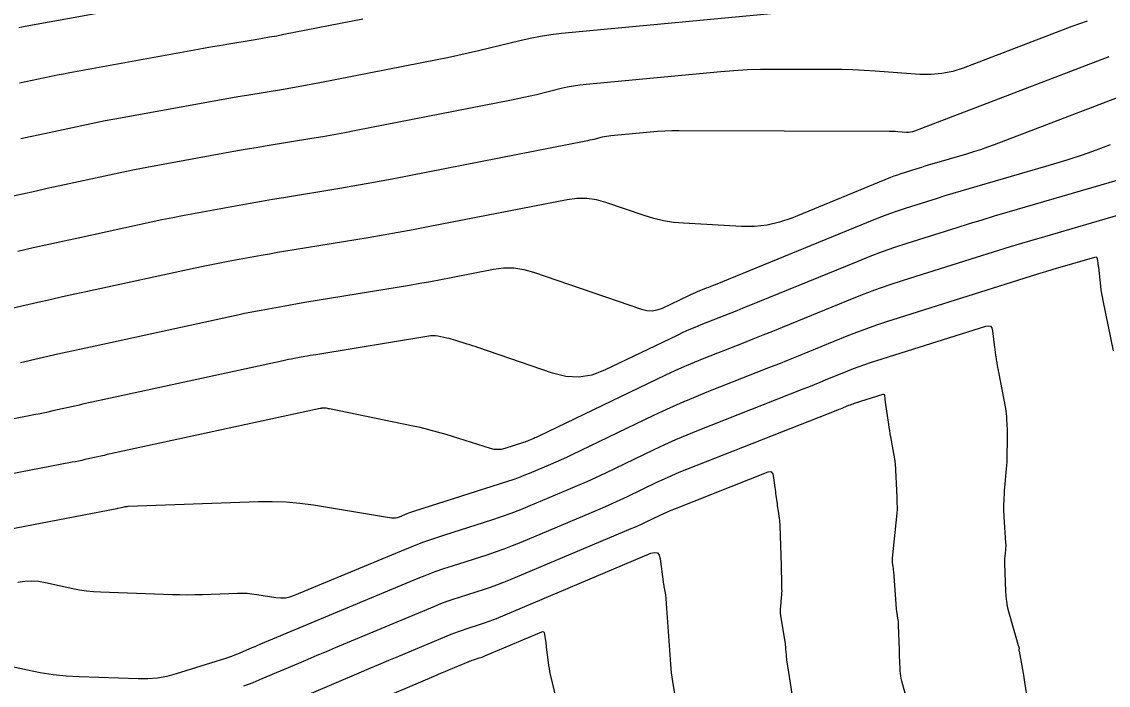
# Model space of a CAD drawing. Extents: x 1354696 to 1366163, y 660729 to 670380.
# Drawn here: x 1360451.9 to 1360523.6, y 664296.9 to 664340.6 of the extents above; entities that cross this region are included whole.
import ezdxf

# ---------------------------------------------------------------- set-up
doc = ezdxf.new("R2010")
doc.units = 0
doc.layers.add('R_Contours', color=7, linetype='Continuous')

msp = doc.modelspace()

# ---------------------------------------------------------------- linework, layer by layer
at = {"layer": 'R_Contours'}
for points in [[(1360451.697, 664340.272), (1360451.908, 664340.313), (1360452.119, 664340.353), (1360462.717, 664342.285)], [(1360451.846, 664332.945), (1360452.463, 664333.08), (1360453.081, 664333.214), (1360455.551, 664333.749), (1360456.169, 664333.88), (1360456.788, 664334.006), (1360457.408, 664334.127), (1360458.029, 664334.243), (1360464.35, 664335.395), (1360464.951, 664335.503), (1360465.553, 664335.609), (1360466.155, 664335.712), (1360466.757, 664335.813), (1360469.168, 664336.21), (1360469.77, 664336.312), (1360470.372, 664336.418), (1360470.972, 664336.528), (1360471.572, 664336.643), (1360479.308, 664338.155), (1360479.994, 664338.294), (1360480.677, 664338.44), (1360481.36, 664338.594), (1360482.04, 664338.756), (1360484.759, 664339.42), (1360485.44, 664339.574), (1360486.126, 664339.702), (1360486.816, 664339.806), (1360487.511, 664339.884), (1360503.685, 664341.406)], [(1360522.201, 664340.691), (1360521.194, 664340.329), (1360514.022, 664337.595), (1360513.326, 664337.371), (1360512.618, 664337.227), (1360511.898, 664337.161), (1360511.167, 664337.175), (1360508.219, 664337.388), (1360507.482, 664337.435), (1360506.744, 664337.469), (1360506.006, 664337.49), (1360505.267, 664337.498), (1360501.509, 664337.508), (1360500.637, 664337.499), (1360499.766, 664337.47), (1360498.895, 664337.42), (1360498.026, 664337.349), (1360489.138, 664336.512), (1360488.721, 664336.465), (1360488.307, 664336.403), (1360487.895, 664336.326), (1360487.486, 664336.234), (1360485.853, 664335.835), (1360485.445, 664335.738), (1360485.035, 664335.645), (1360484.624, 664335.557), (1360484.213, 664335.474), (1360473.954, 664333.469), (1360473.224, 664333.329), (1360472.493, 664333.194), (1360471.762, 664333.065), (1360471.029, 664332.942), (1360468.095, 664332.459), (1360467.362, 664332.336), (1360466.63, 664332.211), (1360465.898, 664332.082), (1360465.166, 664331.951), (1360460.983, 664331.188), (1360460.157, 664331.034), (1360459.333, 664330.873), (1360458.509, 664330.705), (1360457.688, 664330.531), (1360454.402, 664329.82), (1360453.581, 664329.641), (1360452.761, 664329.461), (1360451.94, 664329.279), (1360451.12, 664329.095)], [(1360451.759, 664336.609), (1360453.414, 664336.967), (1360453.828, 664337.055), (1360454.242, 664337.139), (1360454.658, 664337.22), (1360455.074, 664337.298), (1360463.533, 664338.84), (1360464.004, 664338.925), (1360464.475, 664339.008), (1360464.947, 664339.088), (1360465.419, 664339.167), (1360467.307, 664339.478), (1360467.779, 664339.558), (1360468.25, 664339.641), (1360468.72, 664339.727), (1360469.19, 664339.817), (1360474.403, 664340.836)], [(1360451.633, 664325.522), (1360452.654, 664325.751), (1360453.675, 664325.978), (1360454.697, 664326.202), (1360455.719, 664326.425), (1360460.426, 664327.443), (1360461.151, 664327.597), (1360461.877, 664327.745), (1360462.604, 664327.887), (1360463.332, 664328.023), (1360466.248, 664328.554), (1360466.977, 664328.685), (1360467.707, 664328.814), (1360468.437, 664328.939), (1360469.168, 664329.061), (1360472.89, 664329.674), (1360473.753, 664329.819), (1360474.615, 664329.971), (1360475.476, 664330.13), (1360476.336, 664330.294), (1360489.117, 664332.793), (1360489.255, 664332.821), (1360489.393, 664332.85), (1360489.53, 664332.881), (1360489.666, 664332.914), (1360490.213, 664333.047), (1360490.35, 664333.078), (1360490.488, 664333.104), (1360490.626, 664333.125), (1360490.766, 664333.141), (1360493.363, 664333.385), (1360493.842, 664333.424), (1360494.323, 664333.452), (1360494.803, 664333.468), (1360495.285, 664333.473), (1360509.129, 664333.437), (1360509.272, 664333.436), (1360509.415, 664333.432), (1360509.558, 664333.425), (1360509.701, 664333.416), (1360510.272, 664333.375), (1360510.414, 664333.372), (1360510.553, 664333.385), (1360510.691, 664333.413), (1360510.826, 664333.456), (1360523.661, 664338.35)], [(1360526.129, 664336.371), (1360516.065, 664332.534), (1360515.615, 664332.367), (1360515.162, 664332.21), (1360514.706, 664332.062), (1360514.247, 664331.923), (1360511.94, 664331.25), (1360511.713, 664331.183), (1360511.485, 664331.115), (1360511.258, 664331.045), (1360511.032, 664330.974), (1360510.126, 664330.688), (1360509.901, 664330.614), (1360509.677, 664330.535), (1360509.454, 664330.452), (1360509.234, 664330.365), (1360502.714, 664327.701), (1360501.908, 664327.421), (1360501.086, 664327.235), (1360500.248, 664327.143), (1360499.394, 664327.144), (1360495.555, 664327.357), (1360494.895, 664327.416), (1360494.243, 664327.521), (1360493.6, 664327.67), (1360492.966, 664327.865), (1360490.449, 664328.733), (1360489.816, 664328.907), (1360489.178, 664328.995), (1360488.533, 664328.997), (1360487.883, 664328.912), (1360478.718, 664327.12), (1360477.728, 664326.93), (1360476.737, 664326.748), (1360475.744, 664326.573), (1360474.75, 664326.406), (1360469.877, 664325.603), (1360469.33, 664325.512), (1360468.784, 664325.418), (1360468.238, 664325.322), (1360467.692, 664325.224), (1360465.51, 664324.826), (1360464.965, 664324.724), (1360464.421, 664324.618), (1360463.877, 664324.508), (1360463.335, 664324.393), (1360456.228, 664322.854), (1360455.408, 664322.676), (1360454.589, 664322.496), (1360453.771, 664322.314), (1360452.952, 664322.131), (1360449.68, 664321.394)], [(1360451.81, 664318.185), (1360454.272, 664318.74), (1360454.888, 664318.878), (1360455.504, 664319.014), (1360456.12, 664319.15), (1360456.736, 664319.284), (1360466.244, 664321.342), (1360466.604, 664321.418), (1360466.965, 664321.491), (1360467.326, 664321.562), (1360467.688, 664321.629), (1360469.136, 664321.893), (1360469.498, 664321.959), (1360469.861, 664322.022), (1360470.223, 664322.084), (1360470.586, 664322.145), (1360477.477, 664323.28), (1360478.169, 664323.397), (1360478.86, 664323.518), (1360479.55, 664323.645), (1360480.239, 664323.777), (1360483.019, 664324.321), (1360483.692, 664324.409), (1360484.359, 664324.407), (1360485.019, 664324.316), (1360485.673, 664324.136), (1360492.786, 664321.684), (1360493.138, 664321.597), (1360493.486, 664321.582), (1360493.83, 664321.637), (1360494.17, 664321.764), (1360495.91, 664322.6), (1360496.054, 664322.668), (1360496.2, 664322.733), (1360496.347, 664322.796), (1360496.495, 664322.856), (1360497.089, 664323.089), (1360497.237, 664323.148), (1360497.386, 664323.207), (1360497.534, 664323.267), (1360497.682, 664323.327), (1360508.15, 664327.605), (1360508.661, 664327.808), (1360509.176, 664328), (1360509.695, 664328.182), (1360510.217, 664328.353), (1360512.315, 664329.017), (1360512.84, 664329.181), (1360513.365, 664329.343), (1360513.892, 664329.501), (1360514.42, 664329.657), (1360520, 664331.284), (1360520.946, 664331.57), (1360521.885, 664331.875), (1360522.818, 664332.199), (1360523.744, 664332.542)], [(1360527.936, 664331.282), (1360516.899, 664328.063), (1360516.072, 664327.819), (1360515.246, 664327.57), (1360514.421, 664327.317), (1360513.598, 664327.059), (1360510.308, 664326.018), (1360509.489, 664325.75), (1360508.675, 664325.465), (1360507.868, 664325.163), (1360507.066, 664324.845), (1360499.882, 664321.909), (1360499.486, 664321.748), (1360499.09, 664321.589), (1360498.693, 664321.43), (1360498.296, 664321.273), (1360496.706, 664320.648), (1360496.31, 664320.488), (1360495.917, 664320.32), (1360495.527, 664320.146), (1360495.14, 664319.965), (1360490.353, 664317.663), (1360489.509, 664317.349), (1360488.656, 664317.211), (1360487.792, 664317.249), (1360486.918, 664317.464), (1360481.988, 664319.164), (1360481.815, 664319.223), (1360481.641, 664319.281), (1360481.466, 664319.337), (1360481.292, 664319.393), (1360480.532, 664319.63), (1360480.387, 664319.674), (1360480.24, 664319.714), (1360480.093, 664319.75), (1360479.944, 664319.782), (1360479.349, 664319.904), (1360479.2, 664319.927), (1360479.05, 664319.937), (1360478.901, 664319.933), (1360478.751, 664319.915), (1360471.295, 664318.687), (1360471.116, 664318.657), (1360470.937, 664318.627), (1360470.758, 664318.595), (1360470.58, 664318.563), (1360469.865, 664318.433), (1360469.687, 664318.399), (1360469.508, 664318.365), (1360469.331, 664318.329), (1360469.153, 664318.291), (1360457.245, 664315.713), (1360456.831, 664315.623), (1360456.418, 664315.533), (1360456.004, 664315.441), (1360455.591, 664315.348), (1360453.939, 664314.976), (1360453.526, 664314.885), (1360453.112, 664314.797), (1360452.697, 664314.712), (1360452.282, 664314.631), (1360444.302, 664313.1)], [(1360529.144, 664329.317), (1360519.379, 664326.469), (1360518.251, 664326.137), (1360517.126, 664325.798), (1360516.003, 664325.453), (1360514.881, 664325.102), (1360510.054, 664323.574), (1360509.11, 664323.265), (1360508.172, 664322.936), (1360507.242, 664322.589), (1360506.318, 664322.222), (1360502.082, 664320.491), (1360501.438, 664320.229), (1360500.794, 664319.97), (1360500.149, 664319.712), (1360499.502, 664319.457), (1360496.916, 664318.439), (1360496.272, 664318.179), (1360495.633, 664317.907), (1360495, 664317.624), (1360494.371, 664317.329), (1360486.007, 664313.308), (1360485.926, 664313.27), (1360485.844, 664313.233), (1360485.762, 664313.196), (1360485.679, 664313.161), (1360485.348, 664313.021), (1360485.264, 664312.987), (1360485.18, 664312.955), (1360485.096, 664312.925), (1360485.01, 664312.897), (1360483.768, 664312.502), (1360483.532, 664312.446), (1360483.296, 664312.427), (1360483.06, 664312.445), (1360482.824, 664312.5), (1360479.899, 664313.415), (1360479.331, 664313.585), (1360478.76, 664313.74), (1360478.184, 664313.881), (1360477.605, 664314.007), (1360472.201, 664315.113), (1360472.173, 664315.118), (1360472.145, 664315.124), (1360472.117, 664315.129), (1360472.088, 664315.133), (1360471.975, 664315.152), (1360471.947, 664315.156), (1360471.919, 664315.158), (1360471.89, 664315.159), (1360471.862, 664315.159), (1360471.718, 664315.154), (1360471.685, 664315.152), (1360471.651, 664315.148), (1360471.618, 664315.143), (1360471.585, 664315.137), (1360457.753, 664312.143), (1360457.543, 664312.097), (1360457.332, 664312.051), (1360457.121, 664312.004), (1360456.911, 664311.957), (1360456.069, 664311.767), (1360455.858, 664311.721), (1360455.647, 664311.676), (1360455.436, 664311.633), (1360455.224, 664311.591), (1360444.867, 664309.604)], [(1360445.432, 664306.109), (1360458.167, 664308.552), (1360458.183, 664308.555), (1360458.198, 664308.559), (1360458.246, 664308.569), (1360458.262, 664308.573), (1360458.65, 664308.657), (1360458.718, 664308.67), (1360458.785, 664308.68), (1360458.854, 664308.687), (1360458.922, 664308.691), (1360467.518, 664309.006), (1360468.43, 664309.017), (1360469.34, 664308.983), (1360470.246, 664308.904), (1360471.15, 664308.779), (1360476.295, 664307.941), (1360476.429, 664307.928), (1360476.561, 664307.934), (1360476.69, 664307.959), (1360476.818, 664308.002), (1360477.323, 664308.213), (1360477.45, 664308.264), (1360477.578, 664308.313), (1360477.707, 664308.358), (1360477.837, 664308.401), (1360483.962, 664310.347), (1360484.326, 664310.468), (1360484.688, 664310.596), (1360485.047, 664310.733), (1360485.402, 664310.878), (1360486.818, 664311.474), (1360487.171, 664311.626), (1360487.522, 664311.781), (1360487.871, 664311.941), (1360488.218, 664312.105), (1360493.601, 664314.693), (1360494.472, 664315.102), (1360495.35, 664315.494), (1360496.235, 664315.871), (1360497.127, 664316.231), (1360501.205, 664317.836), (1360501.852, 664318.091), (1360502.499, 664318.349), (1360503.144, 664318.609), (1360503.789, 664318.872), (1360506.365, 664319.925), (1360507.012, 664320.181), (1360507.663, 664320.424), (1360508.319, 664320.654), (1360508.98, 664320.871), (1360518.046, 664323.74), (1360518.524, 664323.889), (1360519.003, 664324.036), (1360519.482, 664324.181), (1360519.963, 664324.322), (1360522.71, 664325.124), (1360522.771, 664325.132), (1360522.818, 664325.118), (1360522.849, 664325.081), (1360522.866, 664325.022), (1360522.903, 664324.738), (1360522.912, 664324.668), (1360522.921, 664324.597), (1360522.929, 664324.526), (1360522.938, 664324.455), (1360523.082, 664323.199), (1360523.111, 664322.966), (1360523.146, 664322.734), (1360523.186, 664322.504), (1360523.231, 664322.273), (1360523.917, 664318.953)], [(1360451.647, 664303.697), (1360452.1, 664303.761), (1360452.553, 664303.778), (1360453.005, 664303.749), (1360453.456, 664303.673), (1360455.261, 664303.277), (1360455.713, 664303.188), (1360456.168, 664303.12), (1360456.626, 664303.073), (1360457.086, 664303.046), (1360461.842, 664302.876), (1360462.335, 664302.863), (1360462.828, 664302.859), (1360463.321, 664302.863), (1360463.814, 664302.877), (1360466.131, 664302.962), (1360466.451, 664302.966), (1360466.77, 664302.954), (1360467.088, 664302.926), (1360467.404, 664302.882), (1360468.67, 664302.676), (1360468.984, 664302.646), (1360469.292, 664302.661), (1360469.596, 664302.718), (1360469.894, 664302.82), (1360476.948, 664305.762), (1360477.658, 664306.049), (1360478.374, 664306.321), (1360479.096, 664306.576), (1360479.823, 664306.816), (1360482.913, 664307.798), (1360483.557, 664308.011), (1360484.196, 664308.238), (1360484.829, 664308.479), (1360485.456, 664308.735), (1360487.957, 664309.788), (1360488.58, 664310.055), (1360489.2, 664310.33), (1360489.816, 664310.612), (1360490.43, 664310.902), (1360493.588, 664312.421), (1360494.321, 664312.765), (1360495.061, 664313.095), (1360495.806, 664313.412), (1360496.557, 664313.716), (1360503.465, 664316.434), (1360503.835, 664316.58), (1360504.204, 664316.727), (1360504.573, 664316.876), (1360504.941, 664317.026), (1360506.413, 664317.627), (1360506.782, 664317.773), (1360507.154, 664317.912), (1360507.529, 664318.044), (1360507.906, 664318.167), (1360515.504, 664320.572), (1360515.687, 664320.602), (1360515.824, 664320.562), (1360515.917, 664320.452), (1360515.964, 664320.273), (1360516.089, 664319.166), (1360516.1, 664319.077), (1360516.111, 664318.987), (1360516.123, 664318.897), (1360516.136, 664318.807), (1360516.195, 664318.415), (1360516.206, 664318.342), (1360516.217, 664318.27), (1360516.229, 664318.197), (1360516.242, 664318.124), (1360516.293, 664317.834), (1360516.306, 664317.762), (1360516.319, 664317.689), (1360516.332, 664317.617), (1360516.346, 664317.544), (1360516.804, 664315.135), (1360516.834, 664314.962), (1360516.857, 664314.789), (1360516.875, 664314.615), (1360516.887, 664314.441), (1360516.921, 664313.741), (1360516.928, 664313.566), (1360516.932, 664313.391), (1360516.932, 664313.216), (1360516.93, 664313.041), (1360516.907, 664312.047), (1360516.9, 664311.823), (1360516.89, 664311.599), (1360516.875, 664311.376), (1360516.857, 664311.153), (1360516.746, 664309.93), (1360516.733, 664309.768), (1360516.722, 664309.606), (1360516.714, 664309.444), (1360516.708, 664309.282), (1360516.69, 664308.634), (1360516.688, 664308.471), (1360516.689, 664308.309), (1360516.694, 664308.147), (1360516.703, 664307.986), (1360516.819, 664306.281), (1360516.824, 664306.167), (1360516.824, 664306.053), (1360516.819, 664305.939), (1360516.81, 664305.825), (1360516.761, 664305.37), (1360516.751, 664305.256), (1360516.745, 664305.142), (1360516.743, 664305.027), (1360516.745, 664304.913), (1360516.806, 664303.097), (1360516.827, 664302.758), (1360516.869, 664302.422), (1360516.931, 664302.089), (1360517.013, 664301.759), (1360517.618, 664299.606), (1360517.624, 664299.582), (1360517.632, 664299.56), (1360517.64, 664299.537), (1360517.649, 664299.515), (1360517.687, 664299.426), (1360517.695, 664299.403), (1360517.7, 664299.38), (1360517.703, 664299.357), (1360517.703, 664299.333), (1360517.698, 664299.232), (1360517.697, 664299.207), (1360517.698, 664299.183), (1360517.7, 664299.158), (1360517.704, 664299.134), (1360517.97, 664297.69), (1360517.997, 664297.543), (1360518.023, 664297.395), (1360518.047, 664297.247), (1360518.071, 664297.099), (1360518.202, 664296.259)], [(1360510.223, 664296.279), (1360509.977, 664297.162), (1360509.936, 664297.33), (1360509.904, 664297.499), (1360509.881, 664297.67), (1360509.868, 664297.842), (1360509.835, 664298.535), (1360509.827, 664298.709), (1360509.82, 664298.882), (1360509.814, 664299.055), (1360509.808, 664299.228), (1360509.759, 664300.857), (1360509.753, 664300.973), (1360509.744, 664301.09), (1360509.732, 664301.206), (1360509.716, 664301.322), (1360509.644, 664301.784), (1360509.627, 664301.899), (1360509.613, 664302.015), (1360509.601, 664302.132), (1360509.591, 664302.248), (1360509.435, 664304.401), (1360509.43, 664304.474), (1360509.422, 664304.546), (1360509.413, 664304.618), (1360509.403, 664304.69), (1360509.358, 664304.976), (1360509.349, 664305.048), (1360509.345, 664305.12), (1360509.345, 664305.192), (1360509.351, 664305.264), (1360509.661, 664308.242), (1360509.669, 664308.33), (1360509.674, 664308.418), (1360509.676, 664308.506), (1360509.675, 664308.595), (1360509.666, 664308.948), (1360509.664, 664309.037), (1360509.661, 664309.125), (1360509.657, 664309.213), (1360509.653, 664309.302), (1360509.544, 664311.531), (1360509.54, 664311.586), (1360509.535, 664311.64), (1360509.527, 664311.694), (1360509.518, 664311.748), (1360509.477, 664311.964), (1360509.467, 664312.017), (1360509.457, 664312.071), (1360509.447, 664312.125), (1360509.438, 664312.179), (1360509.244, 664313.278), (1360509.21, 664313.479), (1360509.176, 664313.681), (1360509.144, 664313.883), (1360509.113, 664314.085), (1360508.893, 664315.562), (1360508.886, 664315.615), (1360508.879, 664315.668), (1360508.872, 664315.722), (1360508.865, 664315.775), (1360508.841, 664315.989), (1360508.829, 664316.034), (1360508.806, 664316.061), (1360508.772, 664316.071), (1360508.726, 664316.063), (1360506.832, 664315.464), (1360506.738, 664315.433), (1360506.645, 664315.401), (1360506.552, 664315.366), (1360506.46, 664315.329), (1360506.093, 664315.179), (1360506.001, 664315.142), (1360505.909, 664315.105), (1360505.817, 664315.068), (1360505.725, 664315.032), (1360495.761, 664311.112), (1360495.263, 664310.911), (1360494.769, 664310.701), (1360494.279, 664310.481), (1360493.793, 664310.253), (1360491.856, 664309.322), (1360491.371, 664309.092), (1360490.882, 664308.869), (1360490.391, 664308.651), (1360489.898, 664308.44), (1360484.823, 664306.303), (1360484.268, 664306.077), (1360483.709, 664305.863), (1360483.145, 664305.663), (1360482.576, 664305.475), (1360480.291, 664304.749), (1360479.722, 664304.561), (1360479.158, 664304.361), (1360478.598, 664304.149), (1360478.043, 664303.924), (1360467.651, 664299.59), (1360467.46, 664299.51), (1360467.269, 664299.43), (1360467.079, 664299.349), (1360466.888, 664299.269), (1360466.127, 664298.945), (1360465.936, 664298.867), (1360465.743, 664298.793), (1360465.548, 664298.724), (1360465.352, 664298.661), (1360462.081, 664297.641), (1360461.466, 664297.477), (1360460.845, 664297.367), (1360460.216, 664297.31), (1360459.58, 664297.306), (1360455.683, 664297.445), (1360454.823, 664297.495), (1360453.968, 664297.584), (1360453.117, 664297.711), (1360452.272, 664297.877), (1360446.601, 664299.122)], [(1360502.759, 664296.191), (1360502.39, 664298.574), (1360502.377, 664298.662), (1360502.366, 664298.749), (1360502.357, 664298.837), (1360502.35, 664298.925), (1360502.325, 664299.278), (1360502.317, 664299.366), (1360502.308, 664299.454), (1360502.297, 664299.542), (1360502.285, 664299.629), (1360501.993, 664301.496), (1360501.975, 664301.643), (1360501.967, 664301.79), (1360501.968, 664301.937), (1360501.978, 664302.085), (1360502.04, 664302.676), (1360502.053, 664302.824), (1360502.061, 664302.972), (1360502.064, 664303.12), (1360502.063, 664303.268), (1360502.043, 664304.068), (1360502.038, 664304.251), (1360502.033, 664304.433), (1360502.027, 664304.616), (1360502.022, 664304.799), (1360501.939, 664307.398), (1360501.934, 664307.52), (1360501.924, 664307.642), (1360501.912, 664307.763), (1360501.896, 664307.884), (1360501.825, 664308.367), (1360501.808, 664308.488), (1360501.791, 664308.609), (1360501.774, 664308.73), (1360501.758, 664308.851), (1360501.685, 664309.403), (1360501.667, 664309.535), (1360501.649, 664309.668), (1360501.632, 664309.8), (1360501.614, 664309.932), (1360501.509, 664310.715), (1360501.468, 664310.859), (1360501.392, 664310.944), (1360501.281, 664310.969), (1360501.135, 664310.935), (1360494.966, 664308.508), (1360494.721, 664308.409), (1360494.478, 664308.306), (1360494.237, 664308.198), (1360493.998, 664308.086), (1360493.045, 664307.628), (1360492.806, 664307.515), (1360492.566, 664307.405), (1360492.325, 664307.298), (1360492.082, 664307.194), (1360484.027, 664303.802), (1360483.627, 664303.639), (1360483.224, 664303.485), (1360482.817, 664303.34), (1360482.407, 664303.205), (1360480.759, 664302.681), (1360480.349, 664302.546), (1360479.942, 664302.402), (1360479.538, 664302.249), (1360479.138, 664302.087), (1360472.58, 664299.351), (1360471.974, 664299.098), (1360471.369, 664298.844), (1360470.765, 664298.589), (1360470.161, 664298.333), (1360467.746, 664297.307), (1360467.139, 664297.058), (1360466.527, 664296.824)], [(1360469.365, 664295.668), (1360474.159, 664297.705), (1360474.814, 664297.983), (1360475.469, 664298.26), (1360476.125, 664298.535), (1360476.782, 664298.81), (1360480.233, 664300.249), (1360480.478, 664300.348), (1360480.726, 664300.442), (1360480.976, 664300.531), (1360481.227, 664300.614), (1360482.238, 664300.935), (1360482.489, 664301.018), (1360482.739, 664301.107), (1360482.986, 664301.201), (1360483.231, 664301.301), (1360493.414, 664305.589), (1360493.655, 664305.652), (1360493.838, 664305.614), (1360493.963, 664305.475), (1360494.03, 664305.235), (1360494.253, 664303.529), (1360494.255, 664303.511), (1360494.258, 664303.493), (1360494.26, 664303.475), (1360494.262, 664303.457), (1360494.271, 664303.385), (1360494.273, 664303.367), (1360494.276, 664303.35), (1360494.279, 664303.332), (1360494.283, 664303.314), (1360494.339, 664303.079), (1360494.349, 664303.034), (1360494.357, 664302.988), (1360494.363, 664302.942), (1360494.368, 664302.896), (1360494.699, 664298.278), (1360494.723, 664297.994), (1360494.753, 664297.711), (1360494.789, 664297.429), (1360494.832, 664297.147), (1360495.054, 664295.789)], [(1360487.601, 664294.214), (1360486.795, 664297.589), (1360486.75, 664297.788), (1360486.712, 664297.988), (1360486.679, 664298.19), (1360486.652, 664298.392), (1360486.534, 664299.395), (1360486.521, 664299.502), (1360486.507, 664299.61), (1360486.494, 664299.717), (1360486.48, 664299.824), (1360486.424, 664300.253), (1360486.399, 664300.342), (1360486.353, 664300.393), (1360486.286, 664300.407), (1360486.197, 664300.384), (1360482.435, 664298.8), (1360482.345, 664298.763), (1360482.253, 664298.728), (1360482.161, 664298.695), (1360482.068, 664298.665), (1360481.695, 664298.546), (1360481.602, 664298.516), (1360481.51, 664298.483), (1360481.419, 664298.448), (1360481.328, 664298.412), (1360480.053, 664297.88), (1360479.811, 664297.778), (1360479.568, 664297.677), (1360479.326, 664297.574), (1360479.084, 664297.472), (1360469.877, 664293.56)]]:
    msp.add_lwpolyline(points, dxfattribs=at)

doc.saveas('drawing.dxf')
